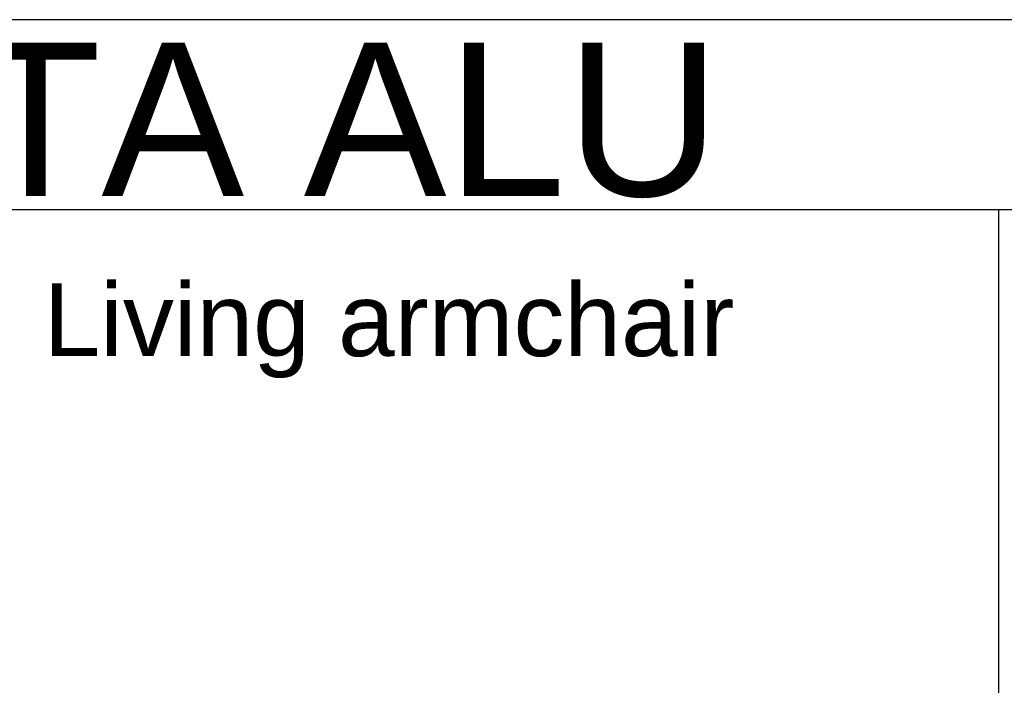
# Model space of a CAD drawing. Header units: millimetres. Extents: x -31695 to -19845, y -5614 to 7253.
# Tile 328 of 432: x -29108 to -26609, y 5563 to 7253. Entities that reach past the tile are written whole.
import ezdxf

# ---------------------------------------------------------------- set-up
doc = ezdxf.new("R2010")
doc.units = ezdxf.units.MM
doc.layers.add('layout', color=7, linetype='Continuous', true_color=0x717171)
doc.styles.add('Predefinito', font='arial.ttf')

msp = doc.modelspace()

# ---------------------------------------------------------------- linework, layer by layer
at = {"layer": 'layout', "linetype": 'Continuous'}
for points in [[(-31694.9, 6771.1), (-19853.1, 6771.1), (-19853.1, 7252.7), (-31694.9, 7252.7)], [(-31694.9, 3674.9), (-19853.1, 3674.9), (-19853.1, 7252.7), (-31694.9, 7252.7)]]:
    msp.add_lwpolyline(points, close=True, dxfattribs=at)
msp.add_lwpolyline([(-26623.5, 6771.1), (-26623.5, -5613.7)], dxfattribs=at)

# ---------------------------------------------------------------- texts
at = {"layer": 'layout', "linetype": 'Continuous', "attachment_point": 1, "style": 'Predefinito'}
for s, insert, char_height, width in [('DOLCEVITA ALU', (-31620.3, 7194.3), 389.281, 9241.185), ('Living armchair', (-29047.4, 6583.6), 185.111, 3865.191)]:
    msp.add_mtext(s, dxfattribs=dict(at, insert=insert, char_height=char_height, width=width))

doc.saveas('drawing.dxf')
